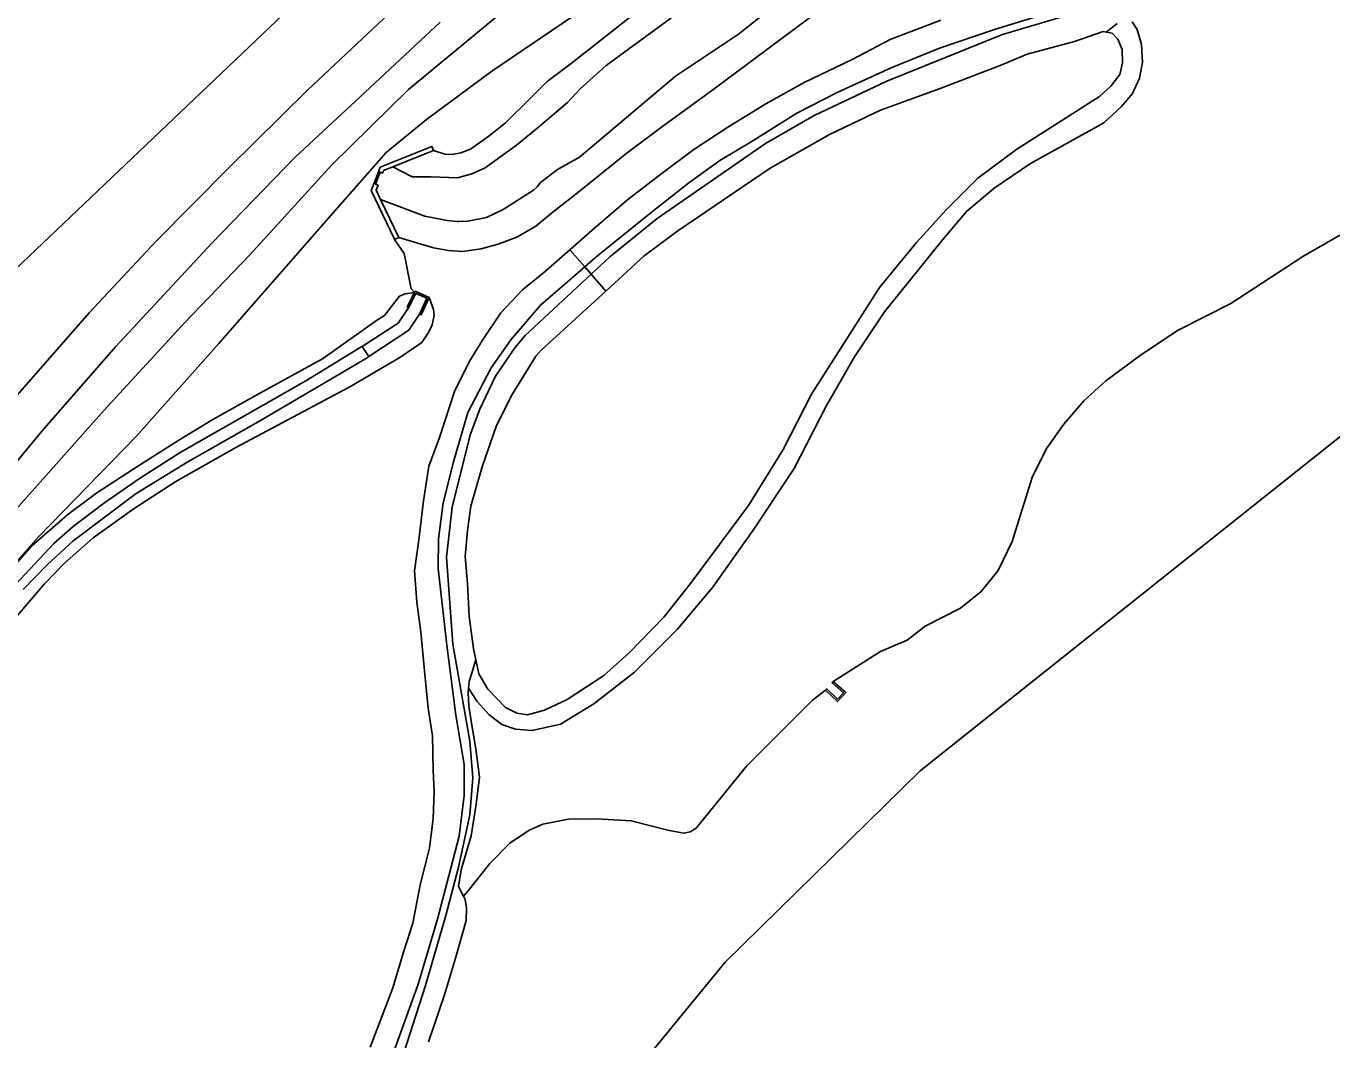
# Model space of a CAD drawing. Extents: x 156141 to 158132, y 385651 to 388333.
# Drawn here: x 156291.1 to 156437.4, y 388033.8 to 388147.4 of the extents above; entities that cross this region are included whole.
import ezdxf

# ---------------------------------------------------------------- set-up
doc = ezdxf.new("R2010")
doc.units = 0
for name, color, linetype in [('IMGEO_Berm_groen', 7, 'Continuous'), ('IMGEO_Erf', 7, 'Continuous'), ('IMGEO_Greppel_droge_sloot', 7, 'Continuous'), ('IMGEO_Groenvoorziening', 7, 'Continuous'), ('IMGEO_Kademuur', 7, 'Continuous'), ('IMGEO_Muur', 7, 'Continuous'), ('IMGEO_Oever', 7, 'Continuous'), ('IMGEO_Rijbaan_autosnelweg', 7, 'Continuous'), ('IMGEO_Stuw', 7, 'Continuous'), ('IMGEO_Terreindeel_onvherhard', 7, 'Continuous'), ('IMGEO_Waterloop', 7, 'Continuous')]:
    doc.layers.add(name, color=color, linetype=linetype)

msp = doc.modelspace()

# ---------------------------------------------------------------- linework, layer by layer
at = {"layer": 'IMGEO_Berm_groen'}
for points in [[(156356.76, 388151.51), (156343.28, 388142.33), (156335.98, 388136.94), (156331.46, 388133.22), (156325.49, 388126.45), (156312.69, 388111.83), (156303.38, 388101.4), (156292.5, 388090.18), (156281.48, 388077.77)], [(156289.39, 388092.6), (156299.86, 388104.38), (156308.89, 388114.19), (156316.21, 388121.8), (156325.35, 388131.84), (156333.97, 388140.3), (156346.66, 388150.81)], [(156287.61, 388084.49), (156291.74, 388089.17), (156295.78, 388092.7), (156299.01, 388095.11), (156303.8, 388098.21), (156308.23, 388101), (156312.04, 388103.34), (156317.36, 388106.32), (156324.32, 388110.14), (156330.38, 388114.4), (156331.26, 388114.99), (156332.41, 388116.47), (156332.95, 388117.13), (156333.57, 388117.42), (156334.63, 388117.55), (156334.26, 388117.98), (156333.47, 388121.91), (156332.38, 388123.5), (156332.33, 388123.6), (156329.78, 388128.97), (156330.36, 388130.49), (156330.78, 388131.59), (156336.58, 388133.92), (156336.77, 388133.46), (156338.04, 388133.04), (156338.85, 388133.03), (156339.8, 388133.2), (156340.89, 388133.62), (156342.86, 388134.99), (156344.78, 388136.54), (156347.79, 388139.49), (156349.51, 388141.18), (156352.18, 388143.21), (156359.72, 388149.15)], [(156286.3, 388094.11), (156292.89, 388102.07), (156301.11, 388111.45), (156311.92, 388123.09), (156321.22, 388132.68), (156329.05, 388139.94), (156337.5, 388147.82)], [(156337.5, 388147.82), (156329.05, 388139.94), (156321.22, 388132.68), (156311.92, 388123.09), (156301.11, 388111.45), (156292.89, 388102.07), (156286.3, 388094.11)], [(156331.82, 388148.85), (156322.62, 388140.23), (156313.81, 388131.52), (156305.65, 388123.26), (156298.16, 388115.27), (156289.56, 388105.47)]]:
    msp.add_lwpolyline(points, dxfattribs=at)
at = {"layer": 'IMGEO_Erf'}
msp.add_lwpolyline([(156608.04, 387949.37), (156642.93, 387982.02), (156585.67, 388037.42), (156493.67, 388126.77), (156486.55, 388133.87), (156486.37, 388134.18), (156451.68, 388111.98), (156391.31, 388063.96), (156369.43, 388042.53), (156347.08, 388015.24), (156325.44, 387983.67), (156344.7, 387965.06), (156336.42, 387962.51), (156328.32, 387970.39), (156324.89, 387966.79), (156324.27, 387967.4), (156319.96, 387963.24), (156324.19, 387958.87), (156324.58, 387959.24), (156337.15, 387947.25), (156349.55, 387960.36), (156354.46, 387955.58), (156241.28, 387851.86)], dxfattribs=at)
at = {"layer": 'IMGEO_Greppel_droge_sloot'}
for points in [[(156413.25, 388151.24), (156399.61, 388147.03), (156393.46, 388144.92), (156388.04, 388142.71), (156382, 388139.97), (156377.46, 388137.64), (156372.36, 388134.44), (156368.85, 388132.34), (156365.38, 388129.83), (156360.95, 388126.38), (156354.96, 388121.5), (156353.7, 388120.41), (156354.41, 388119.59), (156356.51, 388121.54), (156361.84, 388125.84), (156373.96, 388134.23), (156379.41, 388137.4), (156387.58, 388141.24), (156400.51, 388146.47), (156409.61, 388149.14)], [(156354.41, 388119.59), (156353.7, 388120.41), (156348.76, 388116.12), (156345.43, 388112.24), (156343.22, 388109.12), (156340.62, 388104.11), (156339.01, 388098.59), (156337.82, 388094), (156337.33, 388089.96), (156337.27, 388086.63), (156338.25, 388078.04), (156339.27, 388070.19), (156340.19, 388064.69), (156340.21, 388061.2), (156339.63, 388056.64), (156337.22, 388047.36), (156335.02, 388040.07), (156332.28, 388032.41)], [(156307.06, 387977.34), (156311.18, 387987.4), (156315.48, 387995.16), (156322.21, 388007.13), (156323.53, 388009.31), (156324.49, 388011.49), (156329.6, 388023.01), (156332.93, 388031.04), (156333.78, 388033.41), (156335.86, 388039.91), (156338.14, 388047.75), (156339.56, 388053.17), (156340.82, 388059.05), (156341.18, 388063.18), (156340.81, 388067.29), (156338.92, 388078.14), (156338.21, 388087.9), (156338.84, 388093.51), (156340.87, 388101.61), (156341.94, 388104.49), (156343.72, 388108.18), (156345.87, 388111.35), (156347.03, 388112.75), (156354.41, 388119.59)]]:
    msp.add_lwpolyline(points, dxfattribs=at)
at = {"layer": 'IMGEO_Groenvoorziening'}
for points in [[(156379.47, 388148.73), (156374.52, 388145.07), (156367.92, 388140.16), (156362.44, 388136.2), (156358.46, 388133.2), (156352.89, 388128.7), (156349.99, 388126.43), (156348.23, 388124.99), (156346.09, 388123.74), (156343.99, 388122.97), (156342.08, 388122.45), (156340.02, 388122.15), (156338.45, 388122.25), (156336.74, 388122.57), (156332.86, 388123.72), (156332.38, 388123.5), (156333.47, 388121.91), (156334.26, 388117.98), (156334.63, 388117.55), (156334.71, 388117.69), (156336.26, 388117), (156336.74, 388115.66), (156336.82, 388114.99), (156336.62, 388113.94), (156336.21, 388113.06), (156335.45, 388111.94), (156332.98, 388110.27), (156327.39, 388106.99), (156314.6, 388100.19), (156307.86, 388096.37), (156303.21, 388093.36), (156298.63, 388090.06), (156295.4, 388087.22), (156293.16, 388084.93), (156286.55, 388077.23)], [(156329.65, 388033.03), (156332.16, 388039.55), (156333.43, 388043.78), (156334.43, 388046.89), (156335.26, 388051.18), (156336.29, 388055.32), (156336.73, 388058.61), (156336.84, 388061.64), (156336.73, 388064.06), (156336.63, 388067.88), (156336.14, 388070.97), (156335.74, 388075.18), (156335.32, 388079.52), (156334.89, 388082.85), (156334.64, 388086.36), (156335.12, 388089.85), (156335.63, 388094.23), (156336.25, 388098.08), (156337.42, 388101.32), (156339.12, 388106.46), (156340.75, 388109.77), (156342.26, 388112.23), (156344.29, 388115.29), (156346.74, 388117.87), (156349.31, 388119.93), (156351.18, 388121.6), (156352.02, 388122.33), (156354.84, 388124.79), (156358.53, 388127.96), (156362.4, 388130.93), (156365.93, 388133.57), (156369.74, 388136.06), (156374, 388138.69), (156378.31, 388141.09), (156383.67, 388143.66), (156387.92, 388145.9), (156393.6, 388148.05)], [(156415.06, 388147.89), (156415.61, 388147.03), (156416.09, 388145.32), (156416.2, 388143.35), (156415.88, 388141.58), (156415.11, 388139.84), (156413.87, 388138.39), (156411.87, 388136.55), (156403.68, 388131.99), (156399.58, 388129.25), (156396.5, 388126.61), (156393.82, 388123.48), (156387.29, 388115.4), (156383.92, 388110.33), (156380.77, 388104.83), (156377.18, 388097.82), (156372.57, 388090.94), (156368.03, 388084.49), (156364.08, 388079.79), (156359.3, 388075.03), (156354.71, 388071.48), (156350.99, 388069.21), (156347.83, 388068.49), (156345.93, 388068.62), (156344.4, 388069.16), (156343, 388070.23), (156341.64, 388071.73), (156340.69, 388073.23), (156340.64, 388072.73), (156340.72, 388071.22), (156341.13, 388068.63), (156341.49, 388066.42), (156341.91, 388063.26), (156341.55, 388060.24), (156340.96, 388056.7), (156339.85, 388052.87), (156339.56, 388051.02), (156340.13, 388049.92), (156340.65, 388050.53), (156343.07, 388053.58), (156345.32, 388055.88), (156347.46, 388057.31), (156349.01, 388057.99), (156351.9, 388058.54), (156355.02, 388058.58), (156358.89, 388058.38), (156363.18, 388057.29), (156364.81, 388056.99), (156365.53, 388057.13), (156366.2, 388057.54), (156371.88, 388064.51), (156379.22, 388071.9), (156380.68, 388073.02), (156380.82, 388073.16), (156382.02, 388072.01), (156382.69, 388072.72), (156381.43, 388073.81), (156381.56, 388073.97), (156386.87, 388077.35), (156389.84, 388078.62), (156391.86, 388080.16), (156395.81, 388082.19), (156398.14, 388084.05), (156400.03, 388086.42), (156401.61, 388089.66), (156403.84, 388096.82), (156405.44, 388100.09), (156407.38, 388102.8), (156409.65, 388105.4), (156412.12, 388107.64), (156416.12, 388110.61), (156420.21, 388113.34), (156426.1, 388116.32), (156434.17, 388121.59), (156441.14, 388125.58)], [(156413.38, 388147.7), (156412.16, 388146.73), (156412.8, 388146.6), (156413.44, 388145.95), (156413.93, 388144.76), (156413.96, 388143.27), (156413.67, 388141.97), (156412.65, 388140.65), (156411.39, 388139.52), (156402.12, 388133.61), (156397.76, 388130.35), (156394.2, 388126.81), (156390.87, 388123.17), (156386.75, 388118.12), (156379.11, 388106.18), (156375.95, 388099.96), (156372.05, 388093.7), (156365.54, 388084.96), (156362.58, 388081.19), (156358.7, 388077.18), (156355.83, 388074.64), (156351.75, 388071.97), (156349.21, 388070.78), (156347.28, 388070.26), (156346.09, 388070.41), (156344.83, 388071.06), (156342.84, 388073.12), (156341.85, 388074.85), (156341.5, 388076.4), (156341.13, 388075.17), (156340.77, 388073.96), (156340.69, 388073.23), (156341.64, 388071.73), (156343, 388070.23), (156344.4, 388069.16), (156345.93, 388068.62), (156347.83, 388068.49), (156350.99, 388069.21), (156354.71, 388071.48), (156359.3, 388075.03), (156364.08, 388079.79), (156368.03, 388084.49), (156372.57, 388090.94), (156377.18, 388097.82), (156380.77, 388104.83), (156383.92, 388110.33), (156387.29, 388115.4), (156393.82, 388123.48), (156396.5, 388126.61), (156399.58, 388129.25), (156403.68, 388131.99), (156411.87, 388136.55), (156413.87, 388138.39), (156415.11, 388139.84), (156415.88, 388141.58), (156416.2, 388143.35), (156416.09, 388145.32), (156415.61, 388147.03), (156415.06, 388147.89)], [(156441.14, 388125.58), (156434.17, 388121.59), (156426.1, 388116.32), (156420.21, 388113.34), (156416.12, 388110.61), (156412.12, 388107.64), (156409.65, 388105.4), (156407.38, 388102.8), (156405.44, 388100.09), (156403.84, 388096.82), (156401.61, 388089.66), (156400.03, 388086.42), (156398.14, 388084.05), (156395.81, 388082.19), (156391.86, 388080.16), (156389.84, 388078.62), (156386.87, 388077.35), (156381.56, 388073.97), (156382.98, 388072.74), (156382.03, 388071.73), (156380.68, 388073.02), (156379.22, 388071.9), (156371.88, 388064.51), (156366.2, 388057.54), (156365.53, 388057.13), (156364.81, 388056.99), (156363.18, 388057.29), (156358.89, 388058.38), (156355.02, 388058.58), (156351.9, 388058.54), (156349.01, 388057.99), (156347.46, 388057.31), (156345.32, 388055.88), (156343.07, 388053.58), (156340.65, 388050.53), (156340.13, 388049.92), (156340.32, 388049.54), (156340.47, 388048.57), (156340.4, 388047.21), (156340, 388045.74), (156339.33, 388043.34), (156338, 388038.88), (156336.18, 388033.61)], [(156337.15, 387947.25), (156324.58, 387959.24), (156324.19, 387958.87), (156319.96, 387963.24), (156324.27, 387967.4), (156324.89, 387966.79), (156328.32, 387970.39), (156336.42, 387962.51), (156344.7, 387965.06), (156325.44, 387983.67), (156347.08, 388015.24), (156369.43, 388042.53), (156391.31, 388063.96), (156451.68, 388111.98)]]:
    msp.add_lwpolyline(points, dxfattribs=at)
msp.add_lwpolyline([(156386.75, 388118.12), (156390.87, 388123.17), (156394.2, 388126.81), (156397.76, 388130.35), (156402.12, 388133.61), (156411.39, 388139.52), (156412.65, 388140.65), (156413.67, 388141.97), (156413.96, 388143.27), (156413.93, 388144.76), (156413.44, 388145.95), (156412.8, 388146.6), (156412.16, 388146.73), (156411.82, 388146.8), (156408.59, 388145.68), (156403.3, 388144.27), (156400.45, 388143.05), (156393.52, 388140.39), (156386.86, 388137.98), (156381.13, 388135.26), (156374.47, 388131.47), (156364.13, 388124.45), (156360.35, 388121.66), (156356.06, 388117.71), (156348.84, 388111.09), (156348.22, 388110.42), (156345.57, 388106.11), (156343.8, 388102.65), (156342.21, 388098.01), (156340.93, 388093.6), (156340.55, 388090.89), (156340.3, 388087.99), (156340.58, 388084.95), (156340.77, 388081.25), (156341.22, 388077.66), (156341.5, 388076.4), (156341.85, 388074.85), (156342.84, 388073.12), (156344.83, 388071.06), (156346.09, 388070.41), (156347.28, 388070.26), (156349.21, 388070.78), (156351.75, 388071.97), (156355.83, 388074.64), (156358.7, 388077.18), (156362.58, 388081.19), (156365.54, 388084.96), (156372.05, 388093.7), (156375.95, 388099.96), (156379.11, 388106.18)], close=True, dxfattribs=at)
at = {"layer": 'IMGEO_Kademuur'}
msp.add_lwpolyline([(156334.71, 388117.69), (156334.63, 388117.55), (156333.79, 388115.93), (156333.97, 388115.84), (156334.77, 388117.44), (156336.01, 388116.91), (156335.18, 388115.13), (156335.36, 388115.04), (156336.26, 388117)], close=True, dxfattribs=at)
at = {"layer": 'IMGEO_Muur'}
msp.add_lwpolyline([(156344.7, 387965.06), (156325.44, 387983.67), (156347.08, 388015.24), (156369.43, 388042.53), (156391.31, 388063.96), (156451.68, 388111.98), (156486.37, 388134.18), (156486.55, 388133.87)], dxfattribs=at)
for points in [[(156336.58, 388133.92), (156330.78, 388131.59), (156330.36, 388130.49), (156329.78, 388128.97), (156332.33, 388123.6), (156332.38, 388123.5), (156332.86, 388123.72), (156330.81, 388127.97), (156330.32, 388129), (156330.54, 388129.56), (156330.27, 388129.7), (156330.78, 388131.04), (156331.06, 388130.93), (156331.17, 388131.21), (156332.21, 388131.63), (156336.77, 388133.46)], [(156381.43, 388073.81), (156382.69, 388072.72), (156382.02, 388072.01), (156380.82, 388073.16), (156380.68, 388073.02), (156382.03, 388071.73), (156382.98, 388072.74), (156381.56, 388073.97)]]:
    msp.add_lwpolyline(points, close=True, dxfattribs=at)
at = {"layer": 'IMGEO_Oever'}
for points in [[(156387.23, 388159.42), (156370.94, 388146.49), (156363.86, 388141.8), (156353.13, 388132.71), (156350.64, 388131.33), (156348.74, 388129.86), (156348.39, 388129.39), (156347.97, 388129.02), (156344.58, 388126.86), (156342.68, 388125.96), (156340.62, 388125.56), (156339.58, 388125.49), (156339.42, 388125.5), (156338.29, 388125.63), (156335.77, 388126.09), (156330.81, 388127.97), (156332.86, 388123.72), (156336.74, 388122.57), (156338.45, 388122.25), (156340.02, 388122.15), (156342.08, 388122.45), (156343.99, 388122.97), (156346.09, 388123.74), (156348.23, 388124.99), (156349.99, 388126.43), (156352.89, 388128.7), (156358.46, 388133.2), (156362.44, 388136.2), (156367.92, 388140.16), (156374.52, 388145.07), (156379.47, 388148.73)], [(156393.6, 388148.05), (156387.92, 388145.9), (156383.67, 388143.66), (156378.31, 388141.09), (156374, 388138.69), (156369.74, 388136.06), (156365.93, 388133.57), (156362.4, 388130.93), (156358.53, 388127.96), (156354.84, 388124.79), (156352.02, 388122.33), (156353.7, 388120.41), (156354.96, 388121.5), (156360.95, 388126.38), (156365.38, 388129.83), (156368.85, 388132.34), (156372.36, 388134.44), (156377.46, 388137.64), (156382, 388139.97), (156388.04, 388142.71), (156393.46, 388144.92), (156399.61, 388147.03), (156413.25, 388151.24)], [(156359.72, 388149.15), (156352.18, 388143.21), (156349.51, 388141.18), (156347.79, 388139.49), (156344.78, 388136.54), (156342.86, 388134.99), (156340.89, 388133.62), (156339.8, 388133.2), (156338.85, 388133.03), (156338.04, 388133.04), (156336.77, 388133.46), (156332.21, 388131.63), (156334.36, 388130.52), (156336.5, 388130.5), (156339.43, 388130.41), (156341.05, 388130.85), (156342.54, 388131.51), (156346.05, 388134.06), (156348.54, 388136.08), (156351.78, 388138.84), (156353.2, 388140.36), (156356.11, 388142.97), (156364.74, 388149.31)], [(156409.61, 388149.14), (156400.51, 388146.47), (156387.58, 388141.24), (156379.41, 388137.4), (156373.96, 388134.23), (156361.84, 388125.84), (156356.51, 388121.54), (156354.41, 388119.59), (156356.06, 388117.71), (156360.35, 388121.66), (156364.13, 388124.45), (156374.47, 388131.47), (156381.13, 388135.26), (156386.86, 388137.98), (156393.52, 388140.39), (156400.45, 388143.05), (156403.3, 388144.27), (156408.59, 388145.68), (156411.82, 388146.8), (156412.16, 388146.73), (156413.38, 388147.7)], [(156332.28, 388032.41), (156335.02, 388040.07), (156337.22, 388047.36), (156339.63, 388056.64), (156340.21, 388061.2), (156340.19, 388064.69), (156339.27, 388070.19), (156338.25, 388078.04), (156337.27, 388086.63), (156337.33, 388089.96), (156337.82, 388094), (156339.01, 388098.59), (156340.62, 388104.11), (156343.22, 388109.12), (156345.43, 388112.24), (156348.76, 388116.12), (156353.7, 388120.41), (156352.02, 388122.33), (156351.18, 388121.6), (156349.31, 388119.93), (156346.74, 388117.87), (156344.29, 388115.29), (156342.26, 388112.23), (156340.75, 388109.77), (156339.12, 388106.46), (156337.42, 388101.32), (156336.25, 388098.08), (156335.63, 388094.23), (156335.12, 388089.85), (156334.64, 388086.36), (156334.89, 388082.85), (156335.32, 388079.52), (156335.74, 388075.18), (156336.14, 388070.97), (156336.63, 388067.88), (156336.73, 388064.06), (156336.84, 388061.64), (156336.73, 388058.61), (156336.29, 388055.32), (156335.26, 388051.18), (156334.43, 388046.89), (156333.43, 388043.78), (156332.16, 388039.55), (156329.65, 388033.03)], [(156354.41, 388119.59), (156347.03, 388112.75), (156345.87, 388111.35), (156343.72, 388108.18), (156341.94, 388104.49), (156340.87, 388101.61), (156338.84, 388093.51), (156338.21, 388087.9), (156338.92, 388078.14), (156340.81, 388067.29), (156341.18, 388063.18), (156340.82, 388059.05), (156339.56, 388053.17), (156338.14, 388047.75), (156335.86, 388039.91), (156333.78, 388033.41), (156332.93, 388031.04), (156329.6, 388023.01), (156324.49, 388011.49), (156323.53, 388009.31), (156322.21, 388007.13), (156315.48, 387995.16), (156311.18, 387987.4), (156307.06, 387977.34)], [(156336.18, 388033.61), (156338, 388038.88), (156339.33, 388043.34), (156340, 388045.74), (156340.4, 388047.21), (156340.47, 388048.57), (156340.32, 388049.54), (156340.13, 388049.92), (156339.56, 388051.02), (156339.85, 388052.87), (156340.96, 388056.7), (156341.55, 388060.24), (156341.91, 388063.26), (156341.49, 388066.42), (156341.13, 388068.63), (156340.72, 388071.22), (156340.64, 388072.73), (156340.69, 388073.23), (156340.77, 388073.96), (156341.13, 388075.17), (156341.5, 388076.4), (156341.22, 388077.66), (156340.77, 388081.25), (156340.58, 388084.95), (156340.3, 388087.99), (156340.55, 388090.89), (156340.93, 388093.6), (156342.21, 388098.01), (156343.8, 388102.65), (156345.57, 388106.11), (156348.22, 388110.42), (156348.84, 388111.09), (156356.06, 388117.71), (156354.41, 388119.59)], [(156286.55, 388077.23), (156293.16, 388084.93), (156295.4, 388087.22), (156298.63, 388090.06), (156303.21, 388093.36), (156307.86, 388096.37), (156314.6, 388100.19), (156327.39, 388106.99), (156332.98, 388110.27), (156335.45, 388111.94), (156336.21, 388113.06), (156336.62, 388113.94), (156336.82, 388114.99), (156336.74, 388115.66), (156336.26, 388117), (156335.36, 388115.04), (156335.18, 388115.13), (156334, 388113.34), (156329.5, 388110.38), (156329.32, 388110.25), (156317.37, 388103.23), (156309.22, 388098.57), (156303.44, 388095.05), (156296.34, 388089.7), (156293.47, 388087.04), (156290.77, 388084.29)], [(156287.78, 388082.59), (156294.21, 388089.45), (156296.39, 388091.33), (156299.77, 388093.92), (156303.81, 388096.72), (156308.36, 388099.63), (156322.44, 388107.67), (156328.54, 388111.38), (156328.75, 388111.52), (156332.78, 388114.12), (156333.97, 388115.84), (156333.79, 388115.93), (156334.63, 388117.55), (156333.57, 388117.42), (156332.95, 388117.13), (156332.41, 388116.47), (156331.26, 388114.99), (156330.38, 388114.4), (156324.32, 388110.14), (156317.36, 388106.32), (156312.04, 388103.34), (156308.23, 388101), (156303.8, 388098.21), (156299.01, 388095.11), (156295.78, 388092.7), (156291.74, 388089.17), (156287.61, 388084.49)]]:
    msp.add_lwpolyline(points, dxfattribs=at)
at = {"layer": 'IMGEO_Rijbaan_autosnelweg'}
msp.add_lwpolyline([(156364.61, 388191.27), (156282.91, 388113.57), (156234.28, 388037.9), (156236.62, 388037.97), (156242.9, 388041.44), (156251.39, 388054.73), (156253.66, 388058.15), (156260.25, 388067.99), (156266.43, 388076.56), (156272.37, 388084.45), (156278.04, 388091.76), (156283.77, 388098.63), (156289.56, 388105.47), (156298.16, 388115.27), (156305.65, 388123.26), (156313.81, 388131.52), (156322.62, 388140.23), (156331.82, 388148.85)], dxfattribs=at)
at = {"layer": 'IMGEO_Stuw'}
msp.add_lwpolyline([(156329.5, 388110.38), (156328.75, 388111.52)], dxfattribs=at)
at = {"layer": 'IMGEO_Terreindeel_onvherhard'}
msp.add_lwpolyline([(156346.66, 388150.81), (156333.97, 388140.3), (156325.35, 388131.84), (156316.21, 388121.8), (156308.89, 388114.19), (156299.86, 388104.38), (156289.39, 388092.6), (156279.74, 388081.59), (156271.11, 388070.61), (156261.34, 388057.42), (156259.78, 388055.26), (156252.74, 388044.83), (156247.02, 388035.81), (156255.67, 388043.3), (156268.29, 388061.24), (156281.48, 388077.77), (156292.5, 388090.18), (156303.38, 388101.4), (156312.69, 388111.83), (156325.49, 388126.45), (156331.46, 388133.22), (156335.98, 388136.94), (156343.28, 388142.33), (156356.76, 388151.51)], dxfattribs=at)
at = {"layer": 'IMGEO_Waterloop'}
for points in [[(156364.74, 388149.31), (156356.11, 388142.97), (156353.2, 388140.36), (156351.78, 388138.84), (156348.54, 388136.08), (156346.05, 388134.06), (156342.54, 388131.51), (156341.05, 388130.85), (156339.43, 388130.41), (156336.5, 388130.5), (156334.36, 388130.52), (156332.21, 388131.63), (156331.17, 388131.21), (156331.06, 388130.93), (156330.78, 388131.04), (156330.27, 388129.7), (156330.54, 388129.56), (156330.32, 388129), (156330.81, 388127.97), (156335.77, 388126.09), (156338.29, 388125.63), (156339.42, 388125.5), (156339.58, 388125.49), (156340.62, 388125.56), (156342.68, 388125.96), (156344.58, 388126.86), (156347.97, 388129.02), (156348.39, 388129.39), (156348.74, 388129.86), (156350.64, 388131.33), (156353.13, 388132.71), (156363.86, 388141.8), (156370.94, 388146.49), (156387.23, 388159.42)], [(156290.77, 388084.29), (156293.47, 388087.04), (156296.34, 388089.7), (156303.44, 388095.05), (156309.22, 388098.57), (156317.37, 388103.23), (156329.32, 388110.25), (156329.5, 388110.38), (156328.75, 388111.52), (156328.54, 388111.38), (156322.44, 388107.67), (156308.36, 388099.63), (156303.81, 388096.72), (156299.77, 388093.92), (156296.39, 388091.33), (156294.21, 388089.45), (156287.78, 388082.59)]]:
    msp.add_lwpolyline(points, dxfattribs=at)
msp.add_lwpolyline([(156335.18, 388115.13), (156336.01, 388116.91), (156334.77, 388117.44), (156333.97, 388115.84), (156332.78, 388114.12), (156328.75, 388111.52), (156329.5, 388110.38), (156334, 388113.34)], close=True, dxfattribs=at)

doc.saveas('drawing.dxf')
